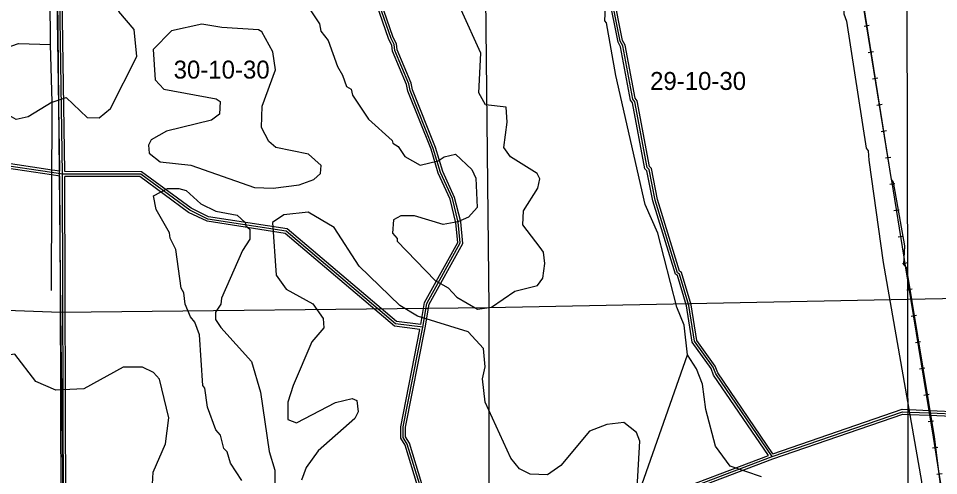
# Model space of a CAD drawing. Extents: x 457167 to 656239, y 1787309 to 1969297.
# Drawn here: x 552696 to 564239, y 1911287 to 1917018 of the extents above; entities that cross this region are included whole.
import ezdxf

# ---------------------------------------------------------------- set-up
doc = ezdxf.new("R2010")
doc.units = 0
for name, color, linetype in [('Level 1', 7, 'Continuous'), ('Level 2', 7, 'Continuous'), ('Level 31', 7, 'Continuous'), ('Level 32', 7, 'Continuous'), ('Level 37', 7, 'Continuous'), ('Level 5', 7, 'Continuous'), ('Level 7', 7, 'Continuous')]:
    doc.layers.add(name, color=color, linetype=linetype)

msp = doc.modelspace()

# ---------------------------------------------------------------- linework, layer by layer
at = {"layer": 'Level 1'}
for p, q in [((558542.895, 1918663.122), (558596.312, 1913389.859)), ((563851.875, 1913493.041), (563839.383, 1918711.391)), ((553175.817, 1918586.145), (553225.595, 1913330.993)), ((569165.791, 1913613.141), (563851.875, 1913493.041)), ((553225.595, 1913330.993), (548023.872, 1913521.458)), ((563851.875, 1913493.041), (558596.312, 1913389.859)), ((563865.243, 1908318.776), (563851.875, 1913493.041)), ((558596.312, 1913389.859), (553225.595, 1913330.993)), ((553225.595, 1913330.993), (553287.717, 1908193.879)), ((558596.312, 1913389.859), (558601.682, 1908215.749))]:
    msp.add_line(p, q, dxfattribs=at)
at = {"layer": 'Level 31'}
for p, q in [((553247.288, 1915066.752), (553183.654, 1919268.501)), ((553117.038, 1915086.025), (550838.96, 1915423.356)), ((553247.288, 1915066.752), (553117.038, 1915086.025)), ((553252.109, 1913599.064), (553247.288, 1915066.752)), ((563872.91, 1912083.392), (564123.657, 1912072.95)), ((564123.657, 1912072.95), (566743.961, 1911962.892)), ((560530.684, 1910912.209), (562149.447, 1911524.806))]:
    msp.add_line(p, q, dxfattribs=at)
for points in [[(557768.793, 1913145.68), (557819.806, 1913445.552), (558238.48, 1914203.006), (558214.055, 1914461.623), (558139.845, 1914761.826), (557990.699, 1915087.321), (557899.965, 1915387.571), (557610.149, 1916113.814), (557593.527, 1916197.133), (557419.53, 1916614.335), (557411.468, 1916689.631), (557370.037, 1916764.653), (557138.263, 1917440.563), (557100.804, 1918999.615)], [(562149.447, 1911524.806), (561443.624, 1912560.446), (561410.465, 1912643.806), (561178.011, 1912969.864), (561104.159, 1913420.246), (560988.524, 1913812.188), (560963.459, 1913828.981), (560682.622, 1914738.453), (560608.608, 1915121.926), (560583.565, 1915147.082), (560427.43, 1915972.961), (560402.41, 1916006.118), (560279.24, 1916673.363), (560246.023, 1916731.996), (559892.144, 1918500.233)], [(557768.793, 1913145.68), (557427.24, 1913188.045), (556054.819, 1914350.669), (555071.585, 1914503.164), (554846.55, 1914612.146), (554230.912, 1915064.031), (553247.288, 1915066.752)], [(553295.732, 1908247.534), (553261.065, 1910873.514), (553252.109, 1913599.064)], [(557769.11, 1910152.88), (557780.193, 1911094.691), (557730.173, 1911170.098), (557573.239, 1911678.891), (557523.242, 1911762.3), (557523.597, 1911895.756), (557768.793, 1913145.68)], [(562149.447, 1911524.806), (563784.878, 1912087.248), (563872.91, 1912083.392)]]:
    msp.add_lwpolyline(points, dxfattribs=at)
at = {"layer": 'Level 32'}
for p, q in [((553216.758, 1915101.596), (553154.096, 1919239.08)), ((553276.84, 1915096.671), (553214.107, 1919238.876)), ((553112.644, 1915056.347), (550836.187, 1915393.438)), ((553121.433, 1915115.701), (550867.19, 1915449.503)), ((553217.374, 1915040.851), (553112.647, 1915056.346)), ((553216.757, 1915101.597), (553121.43, 1915115.702)), ((553222.109, 1913598.965), (553217.374, 1915040.851)), ((553282.11, 1913599.161), (553277.389, 1915036.667)), ((563871.661, 1912053.417), (564122.409, 1912042.975)), ((563874.158, 1912113.366), (564124.905, 1912102.924)), ((564122.398, 1912042.975), (566689.246, 1911935.162)), ((564124.916, 1912102.924), (566676.88, 1911995.736)), ((560517.102, 1910939.145), (562103.207, 1911539.381)), ((560559.5, 1910891.036), (562159.638, 1911496.584))]:
    msp.add_line(p, q, dxfattribs=at)
for points in [[(557744.027, 1913178.982), (557791.085, 1913455.606), (558207.74, 1914209.411), (558184.397, 1914456.585), (558111.397, 1914751.891), (557962.572, 1915076.685), (557871.622, 1915377.653), (557581.265, 1916105.248), (557564.69, 1916188.338), (557390.164, 1916606.808), (557382.281, 1916680.423), (557342.508, 1916752.443), (557108.382, 1917435.213), (557071.556, 1918967.953)], [(557798.306, 1913140.275), (557848.528, 1913435.498), (558269.219, 1914196.602), (558243.714, 1914466.661), (558168.293, 1914771.762), (558018.825, 1915097.959), (557928.31, 1915397.487), (557639.031, 1916122.379), (557622.364, 1916205.928), (557448.896, 1916621.861), (557440.654, 1916698.84), (557397.565, 1916776.862), (557168.144, 1917445.914), (557131.18, 1918984.379)], [(562161.344, 1911560.621), (561470.277, 1912574.608), (561436.999, 1912658.266), (561206.488, 1912981.601), (561133.462, 1913426.943), (561014.23, 1913831.077), (560988.987, 1913847.988), (560711.77, 1914745.743), (560636.33, 1915136.603), (560611.331, 1915161.714), (560455.605, 1915985.431), (560430.625, 1916018.533), (560307.827, 1916683.766), (560274.496, 1916742.599), (559920.61, 1918510.876)], [(562103.207, 1911539.382), (561416.97, 1912546.283), (561383.93, 1912629.345), (561149.534, 1912958.127), (561074.856, 1913413.547), (560962.817, 1913793.299), (560937.93, 1913809.973), (560653.475, 1914731.163), (560580.886, 1915107.25), (560555.8, 1915132.451), (560399.256, 1915960.493), (560374.194, 1915993.703), (560250.653, 1916662.961), (560217.549, 1916721.393), (559863.679, 1918489.591)], [(557744.027, 1913178.982), (557439.808, 1913216.716), (556067.765, 1914379.021), (555080.62, 1914532.122), (554862.093, 1914637.952), (554240.778, 1915094.003), (553276.84, 1915096.671)], [(557733.159, 1913119.868), (557414.672, 1913159.373), (556041.874, 1914322.317), (555062.55, 1914474.206), (554831.008, 1914586.339), (554221.046, 1915034.056), (553277.389, 1915036.668)], [(553265.334, 1908277.489), (553231.065, 1910873.266), (553222.108, 1913598.965)], [(553325.73, 1908247.931), (553291.065, 1910873.761), (553282.11, 1913599.162)], [(557739.121, 1910154.023), (557750.085, 1911085.806), (557702.78, 1911157.121), (557545.641, 1911666.581), (557493.219, 1911754.033), (557493.605, 1911898.711), (557733.159, 1913119.869)], [(557799.488, 1910184.741), (557810.3, 1911103.576), (557757.566, 1911183.076), (557600.837, 1911691.203), (557553.265, 1911770.566), (557553.59, 1911892.801), (557798.306, 1913140.276)], [(562159.638, 1911496.583), (563789.251, 1912057.027), (563871.596, 1912053.42)], [(562161.344, 1911560.621), (563780.504, 1912117.469), (563874.222, 1912113.365)]]:
    msp.add_lwpolyline(points, dxfattribs=at)
at = {"layer": 'Level 37'}
for p, q in [((563369.605, 1916928.568), (563303.131, 1916917.781)), ((563423.242, 1916598.031), (563356.77, 1916587.243)), ((563476.88, 1916267.492), (563410.407, 1916256.706)), ((563530.518, 1915936.954), (563464.045, 1915926.167)), ((563584.156, 1915606.416), (563517.683, 1915595.629)), ((563637.795, 1915275.878), (563571.321, 1915265.091)), ((563691.42, 1914945.336), (563624.946, 1914934.552)), ((563745.046, 1914614.797), (563678.572, 1914604.011)), ((563798.673, 1914284.256), (563732.199, 1914273.472)), ((563852.38, 1913953.767), (563785.918, 1913942.909)), ((563906.07, 1913623.205), (563839.598, 1913612.411)), ((563959.735, 1913292.671), (563893.263, 1913281.878)), ((564013.4, 1912962.136), (563946.929, 1912951.345)), ((564067.066, 1912631.604), (564000.595, 1912620.811)), ((564120.732, 1912301.07), (564054.26, 1912290.277)), ((564174.391, 1911970.533), (564107.918, 1911959.744)), ((564228.049, 1911640.001), (564161.576, 1911629.207)), ((564281.72, 1911309.467), (564215.247, 1911298.676))]:
    msp.add_line(p, q, dxfattribs=at)
msp.add_lwpolyline([(564349.686, 1910680.721), (564238.235, 1911367.195), (564173.431, 1911766.274), (564123.657, 1912072.95), (563828.154, 1913893), (563825.337, 1913910.462), (563806.555, 1914025.421), (563650.679, 1914986.196), (563648.801, 1914997.837), (563160.882, 1918004.589), (563109.57, 1918324.726), (563082.97, 1918488.433), (562603.588, 1921440.63), (562563.539, 1921687.282), (562537.257, 1921849.171), (562286.652, 1923392.759), (562225.646, 1923768.56), (562224.839, 1923773.538)], dxfattribs=at)
at = {"layer": 'Level 5'}
for p, q in [((553096.631, 1916692.154), (553091.795, 1917784.251)), ((553119.322, 1915966.817), (553096.631, 1916692.154)), ((553111.747, 1913607.631), (553119.322, 1915966.817)), ((560489.72, 1911099.696), (561087.057, 1912798.385))]:
    msp.add_line(p, q, dxfattribs=at)
for points in [[(561972.645, 1923774.216), (562176.264, 1922298.436), (562242.228, 1922073.131), (562520.238, 1920379.934), (562519.591, 1920179.859), (562544.502, 1920146.449), (562617.761, 1919596.016), (562798.516, 1918770.129), (562929.35, 1917977.752), (563052.272, 1917310.417), (563051.515, 1917077.002), (563084.568, 1916985.201), (563329.525, 1915392.176), (563354.436, 1915358.725), (563362.418, 1915241.982), (563541.7, 1913957.634), (564024.718, 1911213.404), (564031.973, 1910879.916), (564645.695, 1907284.948), (564669.83, 1907018.082), (564702.911, 1906934.621), (564882.71, 1905808.626)], [(562231.047, 1923773.522), (562385.584, 1922581.185), (562426.807, 1922439.341), (562508.277, 1921847.199), (562557.8, 1921688.636), (562573.664, 1921438.48), (563064.396, 1918494.146), (563113.889, 1918335.623), (563645.067, 1914999.35), (563669.978, 1914965.91), (563809.112, 1914165.162), (563800.025, 1913931.776), (563833.276, 1913898.326), (564184.903, 1911771.41), (564323.131, 1910678.896), (565018.055, 1906425.092), (565108.383, 1905991.303), (565124.306, 1905757.828), (565272.169, 1905073.783)], [(561087.057, 1912798.385), (561046.591, 1913173.653), (560955.606, 1913399.027), (560716.828, 1914325.146), (560559.58, 1914684.133), (560189.64, 1916302.566), (560075.057, 1916961.531), (560050.116, 1916986.601), (560059.005, 1917161.636), (560017.881, 1917328.499)]]:
    msp.add_lwpolyline(points, dxfattribs=at)
at = {"layer": 'Level 7'}
for points in [[(553119.322, 1915966.817), (553294.545, 1916024.591), (553560.524, 1915773.648), (553710.587, 1915773.161), (553852.658, 1915889.405), (554179.865, 1916538.595), (554147.63, 1916880.522), (553956.612, 1917106.226), (553981.792, 1917156.146), (553956.811, 1917172.916), (553924.287, 1917423.102), (553808.65, 1917756.919), (553742.087, 1917807.159), (553600.345, 1917790.947), (553458.363, 1917716.383), (553091.795, 1917784.251)], [(556340.94, 1917148.557), (556473.695, 1916948.064), (556490.077, 1916856.332), (556581.38, 1916739.331), (556697.047, 1916413.814), (556763.41, 1916305.242), (556812.974, 1916163.37), (556871.195, 1916129.82), (556887.636, 1916054.728), (557086.765, 1915754.003), (557385.985, 1915486.261), (557394.225, 1915452.911), (557460.787, 1915411), (557543.761, 1915285.698), (557735.136, 1915176.698), (557960.41, 1915234.332), (558035.6, 1915284.125), (558177.413, 1915317.017), (558385.2, 1915124.585), (558434.863, 1915016.053), (558450.358, 1914649.225), (558341.598, 1914524.501), (558208.016, 1914466.577), (558024.523, 1914433.814), (557666.415, 1914543.362), (557491.35, 1914543.92), (557399.49, 1914494.197), (557390.632, 1914327.503), (557448.754, 1914260.612), (557448.665, 1914227.271), (557922.231, 1913733.886), (558088.665, 1913641.666), (558196.68, 1913524.595), (558454.607, 1913373.724), (558629.77, 1913398.177), (558922.163, 1913597.306), (559205.858, 1913671.411), (559272.848, 1913762.914), (559298.445, 1913946.219), (559282.193, 1914088.002), (559240.711, 1914146.493), (559024.883, 1914430.616), (559033.77, 1914605.641), (559209.75, 1914888.52), (559235.119, 1915005.163), (559201.997, 1915071.955), (558869.238, 1915281.445), (558786.235, 1915398.416), (558828.92, 1915715.065), (558812.877, 1915906.829), (558554.512, 1915932.696), (558471.638, 1916083.009), (558498.251, 1916583.091), (558249.918, 1917125.771)], [(553119.322, 1915966.817), (552818.629, 1915784.369), (552668.446, 1915751.516), (552551.963, 1915818.566), (552394.068, 1915969.138), (552344.435, 1916094.351), (552328.68, 1916377.817), (552362.29, 1916461.089), (552529.6, 1916643.966), (552696.523, 1916701.76), (553096.631, 1916692.154)], [(555496.63, 1911224.085), (555355.624, 1911441.288), (555314.401, 1911583.141), (555272.85, 1911624.951), (555231.696, 1911791.806), (555173.564, 1911858.696), (555066.078, 1912142.491), (555033.514, 1912384.346), (555008.603, 1912417.757), (554968.982, 1913051.451), (554911.119, 1913210.035), (554852.987, 1913276.926), (554786.793, 1913435.509), (554770.57, 1913577.291), (554737.43, 1913635.743), (554672.3, 1914119.483), (554597.697, 1914261.436), (554589.596, 1914328.157), (554423.819, 1914620.452), (554391.025, 1914795.616), (554566.377, 1914886.761), (554708.1, 1914886.302), (554799.702, 1914860.993), (554982.579, 1914693.681), (555174.024, 1914601.361), (555440.62, 1914550.493), (555540.363, 1914458.462), (555548.564, 1914416.781), (555598.455, 1914374.941), (555598.057, 1914249.888), (555505.908, 1914108.464), (555245.551, 1913509.066), (555236.952, 1913434.074), (555169.972, 1913334.261), (555169.674, 1913242.569), (555236.036, 1913142.297), (555618.14, 1912715.902), (555733.608, 1912332.075), (555839.591, 1911589.778), (555913.866, 1911356.133), (555913.249, 1911156.059)], [(560456.509, 1911133.136), (560491.721, 1911716.591), (560450.359, 1911825.093), (560292.394, 1911950.624), (560075.56, 1911926.341), (559858.547, 1911843.656), (559498.716, 1911411.311), (559331.595, 1911295.126), (559114.88, 1911304.183), (558981.736, 1911371.303), (558873.782, 1911505.005), (558550.885, 1912206.308), (558518.491, 1912498.214), (558552.33, 1912648.138), (558528.065, 1912881.653), (558336.989, 1913090.686), (557704.043, 1913284.442), (557479.387, 1913418.543), (556972.48, 1913912.028), (556657.236, 1914396.546), (556332.737, 1914589.326), (556024.191, 1914556.961), (555882.15, 1914457.387), (555930.04, 1913798.652), (556054.535, 1913623.19), (556387.395, 1913438.719), (556520.19, 1913254.886), (556528.172, 1913138.144), (556377.522, 1912963.578), (556142.345, 1912414.131), (556074.997, 1912205.916), (556074.31, 1911989.171), (556182.553, 1911947.161), (556675.219, 1912204.023), (556883.792, 1912253.347), (556942.044, 1912228.147), (556958.256, 1912086.395), (556916.316, 1912003.161), (556456.513, 1911596.146), (556305.804, 1911388.229), (556246.925, 1911230.005)], [(554361.773, 1910877.592), (554388.216, 1911327.683), (554539.415, 1911685.664), (554582.14, 1912010.652), (554467, 1912494.512), (554392.238, 1912578.143), (554250.755, 1912645.293), (554009, 1912646.04), (553516.274, 1912372.547), (553166.077, 1912356.982), (552916.35, 1912466.171), (552650.67, 1912808.816), (552533.928, 1912792.504), (552316.755, 1912668.169), (552233.065, 1912560.065), (552157.258, 1912318.538), (552147.803, 1911968.44), (552063.565, 1911693.602), (551962.936, 1911510.526), (551953.69, 1911227.13)], [(562015.828, 1911269.86), (561624.448, 1911404.478), (561441.86, 1911655.161), (561318.292, 1912114.081), (561277.616, 1912430.998), (561203.212, 1912622.961), (561087.057, 1912798.385)]]:
    msp.add_lwpolyline(points, dxfattribs=at)
msp.add_lwpolyline([(555891.894, 1914890.847), (556217.14, 1914931.482), (556400.732, 1914997.586), (556484.323, 1915072.35), (556492.991, 1915172.352), (556335.056, 1915314.593), (555926.837, 1915399.26), (555835.394, 1915474.581), (555744.25, 1915649.944), (555753.436, 1915916.67), (555921.632, 1916374.613), (555889.009, 1916599.828), (555748.112, 1916850.382), (555706.49, 1916875.522), (555248.091, 1916901.997), (554998.135, 1916944.465), (554614.399, 1916862.348), (554388.568, 1916629.65), (554412.334, 1916246.111), (554520.348, 1916129.039), (555178.523, 1916010.205), (555228.445, 1915976.695), (555219.586, 1915818.341), (555119.325, 1915743.638), (554551.996, 1915603.747), (554359.934, 1915496.002), (554326.365, 1915429.4), (554334.366, 1915329.338), (554475.76, 1915220.507), (554859.069, 1915177.581), (555658.469, 1914899.935), (555891.894, 1914890.847)], close=True, dxfattribs=at)

# ---------------------------------------------------------------- texts
at = {"layer": 'Level 2'}
for s, p in [('30-10-30', (554642.986, 1916263.472)), ('29-10-30', (560619.485, 1916121.209))]:
    msp.add_text(s, height=225, dxfattribs=at).set_placement(p)

doc.saveas('drawing.dxf')
